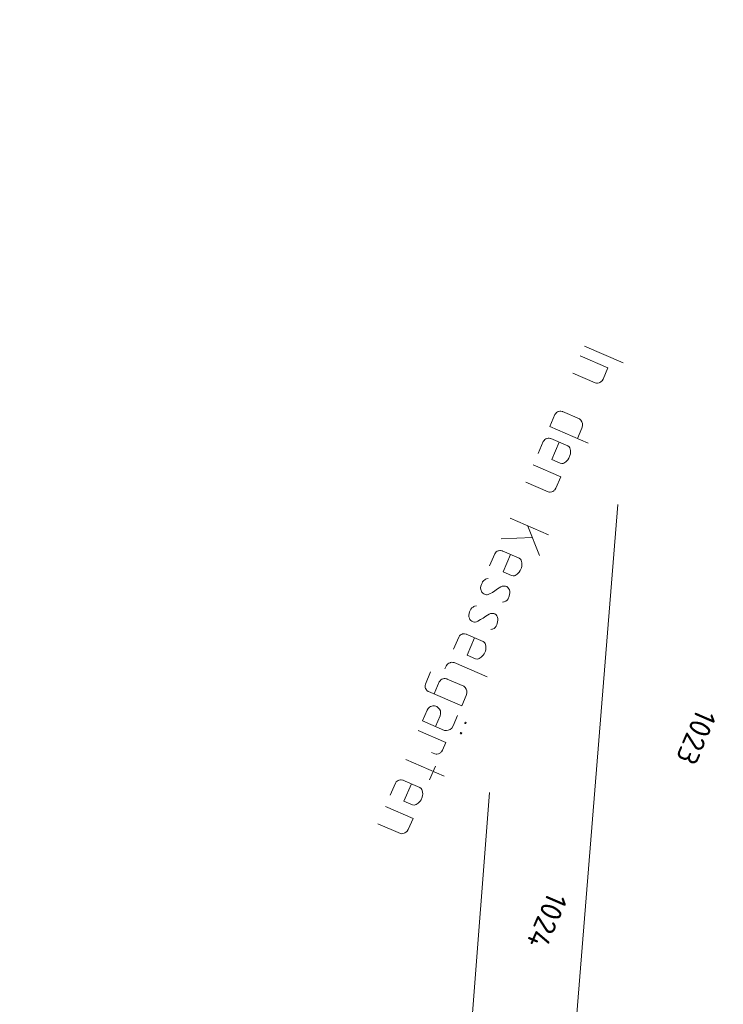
# Model space of a CAD drawing. Header units: metres. Extents: x 3425540 to 3446143, y 5432760 to 5444637.
# Tile 416 of 656: x 3436522 to 3436581, y 5443035 to 5443117. Entities that reach past the tile are written whole.
import ezdxf
from ezdxf.enums import TextEntityAlignment as Align

# ---------------------------------------------------------------- set-up
doc = ezdxf.new("R2010")
doc.units = ezdxf.units.M
for name, color, linetype, lineweight in [('B_Bestand', 9, 'Continuous', 18), ('B_Flurgrenzen', 9, 'Continuous', 18), ('B_Gleisachse', 9, 'Continuous', 25)]:
    doc.layers.add(name, color=color, linetype=linetype, lineweight=lineweight)
doc.styles.get("Standard").update_dxf_attribs({"font": 'isocpeur.ttf'})

msp = doc.modelspace()

# ---------------------------------------------------------------- linework, layer by layer
at = {"layer": 'B_Bestand'}
for p, q in [((3436569.018, 5443090.032), (3436572.229, 5443088.642)), ((3436568.668, 5443089.223), (3436570.969, 5443088.227)), ((3436570.564, 5443087.292), (3436570.969, 5443088.227)), ((3436568.044, 5443087.782), (3436569.915, 5443086.972)), ((3436566.556, 5443084.343), (3436566.118, 5443083.331)), ((3436567.172, 5443084.587), (3436568.588, 5443083.974)), ((3436566.118, 5443083.331), (3436569.33, 5443081.942)), ((3436568.419, 5443082.336), (3436568.791, 5443083.195)), ((3436566.198, 5443082.336), (3436567.614, 5443081.724)), ((3436565.582, 5443082.092), (3436565.145, 5443081.081)), ((3436564.74, 5443080.145), (3436567.041, 5443079.15)), ((3436566.636, 5443078.214), (3436567.041, 5443079.15)), ((3436564.116, 5443078.704), (3436565.987, 5443077.895)), ((3436562.814, 5443075.695), (3436566.025, 5443074.306)), ((3436565.281, 5443072.586), (3436564.306, 5443075.05)), ((3436562.07, 5443073.976), (3436564.679, 5443074.108)), ((3436561.534, 5443072.737), (3436561.096, 5443071.725)), ((3436562.15, 5443072.981), (3436563.566, 5443072.368)), ((3436558.536, 5443065.809), (3436558.098, 5443064.797)), ((3436559.152, 5443066.053), (3436560.567, 5443065.44)), ((3436557.392, 5443063.166), (3436557.513, 5443063.445)), ((3436560.91, 5443062.485), (3436558.154, 5443063.677)), ((3436556.197, 5443062.903), (3436555.76, 5443061.892)), ((3436556.922, 5443062.079), (3436556.484, 5443061.068)), ((3436557.563, 5443062.312), (3436558.954, 5443061.71)), ((3436558.785, 5443060.072), (3436556.029, 5443061.265)), ((3436558.785, 5443060.072), (3436559.157, 5443060.932)), ((3436555.166, 5443058.021), (3436557.466, 5443057.025)), ((3436557.193, 5443056.393), (3436557.466, 5443057.025)), ((3436556.544, 5443056.073), (3436556.266, 5443056.194)), ((3436554.121, 5443055.606), (3436557.332, 5443054.217)), ((3436556.608, 5443055.04), (3436556.115, 5443053.902)), ((3436553.273, 5443053.647), (3436552.835, 5443052.635)), ((3436553.888, 5443053.89), (3436555.304, 5443053.278)), ((3436552.43, 5443051.7), (3436554.731, 5443050.704)), ((3436551.806, 5443050.258), (3436553.677, 5443049.449)), ((3436554.326, 5443049.768), (3436554.731, 5443050.704))]:
    msp.add_line(p, q, dxfattribs=at)
for points in [[(3436570.564, 5443087.292), (3436570.473, 5443087.151), (3436570.426, 5443087.111), (3436570.379, 5443087.072), (3436570.295, 5443087.018), (3436570.223, 5443086.989), (3436570.089, 5443086.957), (3436570.027, 5443086.953), (3436569.915, 5443086.972)], [(3436566.556, 5443084.343), (3436566.625, 5443084.433), (3436566.683, 5443084.498), (3436566.767, 5443084.552), (3436566.839, 5443084.581), (3436566.875, 5443084.595), (3436566.973, 5443084.613), (3436567.035, 5443084.616), (3436567.172, 5443084.587), (3436567.197, 5443084.576)], [(3436568.791, 5443083.195), (3436568.854, 5443083.409), (3436568.847, 5443083.532), (3436568.843, 5443083.593), (3436568.815, 5443083.666), (3436568.786, 5443083.738), (3436568.718, 5443083.858), (3436568.678, 5443083.905), (3436568.588, 5443083.974)], [(3436565.582, 5443082.092), (3436565.651, 5443082.183), (3436565.709, 5443082.248), (3436565.793, 5443082.302), (3436565.865, 5443082.33), (3436565.901, 5443082.345), (3436565.999, 5443082.362), (3436566.061, 5443082.366), (3436566.198, 5443082.336), (3436566.223, 5443082.325)], [(3436566.906, 5443082.03), (3436566.282, 5443080.589), (3436566.99, 5443080.282)], [(3436566.99, 5443080.282), (3436567.128, 5443080.253), (3436567.225, 5443080.271), (3436567.298, 5443080.299), (3436567.465, 5443080.407), (3436567.628, 5443080.577), (3436567.708, 5443080.692), (3436567.807, 5443080.92), (3436567.836, 5443081.057), (3436567.855, 5443081.169), (3436567.844, 5443081.354), (3436567.784, 5443081.56), (3436567.73, 5443081.644), (3436567.614, 5443081.724)], [(3436566.636, 5443078.214), (3436566.545, 5443078.073), (3436566.498, 5443078.034), (3436566.451, 5443077.994), (3436566.367, 5443077.94), (3436566.295, 5443077.912), (3436566.161, 5443077.879), (3436566.099, 5443077.876), (3436565.987, 5443077.895)], [(3436561.534, 5443072.737), (3436561.603, 5443072.827), (3436561.661, 5443072.892), (3436561.744, 5443072.946), (3436561.817, 5443072.975), (3436561.853, 5443072.989), (3436561.951, 5443073.007), (3436562.012, 5443073.01), (3436562.15, 5443072.981), (3436562.175, 5443072.97)], [(3436562.858, 5443072.674), (3436562.234, 5443071.233), (3436562.942, 5443070.927)], [(3436562.942, 5443070.927), (3436563.079, 5443070.897), (3436563.177, 5443070.915), (3436563.249, 5443070.944), (3436563.416, 5443071.052), (3436563.58, 5443071.221), (3436563.66, 5443071.337), (3436563.758, 5443071.564), (3436563.788, 5443071.702), (3436563.806, 5443071.814), (3436563.796, 5443071.998), (3436563.735, 5443072.205), (3436563.681, 5443072.288), (3436563.566, 5443072.368)], [(3436561, 5443070.671), (3436560.841, 5443070.65), (3436560.768, 5443070.621), (3436560.721, 5443070.582), (3436560.627, 5443070.503), (3436560.522, 5443070.398), (3436560.478, 5443070.297), (3436560.423, 5443070.17), (3436560.394, 5443070.033), (3436560.364, 5443069.896), (3436560.371, 5443069.773), (3436560.457, 5443069.555), (3436560.536, 5443069.461), (3436560.627, 5443069.392), (3436560.728, 5443069.348), (3436560.84, 5443069.33), (3436560.901, 5443069.333), (3436560.999, 5443069.351), (3436561.108, 5443069.394), (3436561.347, 5443069.53), (3436561.55, 5443069.653), (3436561.775, 5443069.826), (3436562.05, 5443069.977), (3436562.17, 5443070.045), (3436562.293, 5443070.052), (3436562.355, 5443070.055), (3436562.441, 5443070.048), (3436562.542, 5443070.004), (3436562.633, 5443069.935), (3436562.687, 5443069.851), (3436562.755, 5443069.732), (3436562.787, 5443069.598), (3436562.794, 5443069.475), (3436562.764, 5443069.337), (3436562.735, 5443069.2), (3436562.647, 5443068.998), (3436562.567, 5443068.882), (3436562.473, 5443068.803), (3436562.328, 5443068.746), (3436562.292, 5443068.731), (3436562.194, 5443068.714)], [(3436560.015, 5443068.396), (3436559.856, 5443068.374), (3436559.784, 5443068.346), (3436559.736, 5443068.306), (3436559.642, 5443068.227), (3436559.537, 5443068.122), (3436559.493, 5443068.021), (3436559.438, 5443067.895), (3436559.409, 5443067.757), (3436559.379, 5443067.62), (3436559.386, 5443067.497), (3436559.429, 5443067.388), (3436559.472, 5443067.28), (3436559.552, 5443067.185), (3436559.642, 5443067.116), (3436559.743, 5443067.072), (3436559.855, 5443067.054), (3436559.917, 5443067.057), (3436560.014, 5443067.075), (3436560.123, 5443067.118), (3436560.362, 5443067.255), (3436560.565, 5443067.377), (3436560.79, 5443067.55), (3436561.066, 5443067.701), (3436561.185, 5443067.769), (3436561.308, 5443067.776), (3436561.37, 5443067.779), (3436561.457, 5443067.772), (3436561.558, 5443067.728), (3436561.648, 5443067.659), (3436561.702, 5443067.576), (3436561.77, 5443067.456), (3436561.802, 5443067.322), (3436561.809, 5443067.199), (3436561.78, 5443067.062), (3436561.75, 5443066.924), (3436561.706, 5443066.823), (3436561.663, 5443066.722), (3436561.583, 5443066.607), (3436561.488, 5443066.527), (3436561.343, 5443066.47), (3436561.307, 5443066.456), (3436561.21, 5443066.438)], [(3436558.536, 5443065.809), (3436558.605, 5443065.899), (3436558.663, 5443065.964), (3436558.746, 5443066.018), (3436558.819, 5443066.047), (3436558.855, 5443066.061), (3436558.953, 5443066.079), (3436559.014, 5443066.082), (3436559.152, 5443066.053), (3436559.177, 5443066.042)], [(3436559.859, 5443065.746), (3436559.236, 5443064.305), (3436559.944, 5443063.999)], [(3436559.944, 5443063.999), (3436560.081, 5443063.969), (3436560.179, 5443063.987), (3436560.251, 5443064.016), (3436560.418, 5443064.124), (3436560.582, 5443064.293), (3436560.662, 5443064.408), (3436560.76, 5443064.636), (3436560.789, 5443064.773), (3436560.808, 5443064.885), (3436560.798, 5443065.07), (3436560.737, 5443065.276), (3436560.683, 5443065.36), (3436560.567, 5443065.44)], [(3436558.154, 5443063.677), (3436558.042, 5443063.696), (3436557.955, 5443063.703), (3436557.857, 5443063.686), (3436557.821, 5443063.671), (3436557.785, 5443063.657), (3436557.712, 5443063.628), (3436557.629, 5443063.574), (3436557.571, 5443063.509), (3436557.513, 5443063.445), (3436557.502, 5443063.419)], [(3436555.76, 5443061.892), (3436555.741, 5443061.779), (3436555.734, 5443061.693), (3436555.751, 5443061.595), (3436555.78, 5443061.522), (3436555.795, 5443061.486), (3436555.848, 5443061.403), (3436555.888, 5443061.356), (3436556.004, 5443061.276), (3436556.029, 5443061.265)], [(3436556.922, 5443062.079), (3436556.991, 5443062.169), (3436557.049, 5443062.234), (3436557.132, 5443062.288), (3436557.205, 5443062.317), (3436557.241, 5443062.331), (3436557.339, 5443062.349), (3436557.4, 5443062.352), (3436557.538, 5443062.323), (3436557.563, 5443062.312)], [(3436559.157, 5443060.932), (3436559.219, 5443061.145), (3436559.212, 5443061.268), (3436559.209, 5443061.33), (3436559.18, 5443061.402), (3436559.152, 5443061.474), (3436559.083, 5443061.594), (3436559.044, 5443061.641), (3436558.954, 5443061.71)], [(3436558.44, 5443059.276), (3436558.068, 5443058.416), (3436557.955, 5443058.225), (3436557.814, 5443058.106), (3436557.669, 5443058.048), (3436557.535, 5443058.016), (3436557.474, 5443058.013), (3436557.361, 5443058.031), (3436555.516, 5443058.83), (3436555.899, 5443059.715), (3436555.99, 5443059.856), (3436556.095, 5443059.96), (3436556.178, 5443060.014), (3436556.214, 5443060.029), (3436556.385, 5443060.075), (3436556.508, 5443060.082), (3436556.62, 5443060.063), (3436556.721, 5443060.02), (3436556.811, 5443059.951), (3436556.93, 5443059.809), (3436557.013, 5443059.653), (3436557.034, 5443059.494), (3436557.026, 5443059.407), (3436556.986, 5443059.245), (3436556.603, 5443058.36)], [(3436559.165, 5443058.662), (3436559.151, 5443058.698), (3436559.1, 5443058.72), (3436559.064, 5443058.705), (3436559.042, 5443058.655), (3436559.057, 5443058.619), (3436559.107, 5443058.597), (3436559.143, 5443058.611), (3436559.165, 5443058.662)], [(3436558.793, 5443057.802), (3436558.779, 5443057.838), (3436558.728, 5443057.86), (3436558.692, 5443057.846), (3436558.67, 5443057.795), (3436558.685, 5443057.759), (3436558.735, 5443057.737), (3436558.771, 5443057.751), (3436558.793, 5443057.802)], [(3436557.193, 5443056.393), (3436557.102, 5443056.252), (3436557.055, 5443056.213), (3436557.008, 5443056.173), (3436556.924, 5443056.119), (3436556.852, 5443056.09), (3436556.718, 5443056.058), (3436556.656, 5443056.055), (3436556.544, 5443056.073)], [(3436553.273, 5443053.647), (3436553.342, 5443053.737), (3436553.4, 5443053.802), (3436553.483, 5443053.856), (3436553.556, 5443053.884), (3436553.592, 5443053.899), (3436553.69, 5443053.916), (3436553.751, 5443053.92), (3436553.888, 5443053.89), (3436553.914, 5443053.879)], [(3436554.596, 5443053.584), (3436553.973, 5443052.143), (3436554.681, 5443051.836)], [(3436554.681, 5443051.836), (3436554.818, 5443051.807), (3436554.916, 5443051.825), (3436554.988, 5443051.853), (3436555.155, 5443051.961), (3436555.318, 5443052.131), (3436555.398, 5443052.246), (3436555.497, 5443052.474), (3436555.526, 5443052.611), (3436555.545, 5443052.723), (3436555.535, 5443052.908), (3436555.474, 5443053.114), (3436555.42, 5443053.198), (3436555.304, 5443053.278)], [(3436554.326, 5443049.768), (3436554.235, 5443049.628), (3436554.188, 5443049.588), (3436554.141, 5443049.548), (3436554.057, 5443049.494), (3436553.985, 5443049.466), (3436553.851, 5443049.434), (3436553.79, 5443049.43), (3436553.677, 5443049.449)]]:
    msp.add_lwpolyline(points, dxfattribs=at)
for points, knots in [([(3436658.007, 5443133.562), (3436658.036, 5443132.629), (3436658.065, 5443131.696), (3436658.094, 5443130.762), (3436658.121, 5443129.905), (3436657.535, 5443129.141), (3436657.258, 5443128.329), (3436656.373, 5443125.734), (3436655.59, 5443123.103), (3436654.607, 5443120.541), (3436652.323, 5443114.59), (3436649.604, 5443108.826), (3436647.083, 5443102.976), (3436644.63, 5443097.285), (3436642.141, 5443091.61), (3436639.714, 5443085.908), (3436637.634, 5443081.023), (3436635.726, 5443076.067), (3436633.709, 5443071.156), (3436631.763, 5443066.418), (3436629.916, 5443061.637), (3436627.788, 5443056.977), (3436626.384, 5443053.903), (3436624.952, 5443050.843), (3436623.532, 5443047.777), (3436622.545, 5443045.647), (3436621.55, 5443043.522), (3436620.567, 5443041.39), (3436619.656, 5443039.415), (3436618.977, 5443037.341), (3436618.211, 5443035.306), (3436617.379, 5443033.093), (3436616.686, 5443030.834), (3436615.855, 5443028.615), (3436615.201, 5443026.871), (3436614.276, 5443025.264), (3436613.27, 5443023.672), (3436612.321, 5443022.17), (3436611.211, 5443020.853), (3436609.954, 5443019.584), (3436609.024, 5443018.646), (3436608.08, 5443017.733), (3436606.914, 5443017.151), (3436603.595, 5443015.495), (3436600.255, 5443013.945), (3436596.88, 5443012.437), (3436591.286, 5443009.938), (3436585.603, 5443007.638), (3436580.082, 5443004.984), (3436575.771, 5443002.913), (3436571.469, 5443000.824), (3436567.16, 5442998.749), (3436563.018, 5442996.755), (3436558.871, 5442994.771), (3436554.733, 5442992.77), (3436550.56, 5442990.753), (3436546.417, 5442988.676), (3436542.267, 5442986.611), (3436539.325, 5442985.147), (3436536.401, 5442983.648), (3436533.45, 5442982.201), (3436529.624, 5442980.326), (3436525.798, 5442978.45), (3436521.972, 5442976.574)], [0, 0, 0, 0, 0.012603, 0.012603, 0.012603, 0.024177, 0.024177, 0.024177, 0.06119, 0.06119, 0.06119, 0.147159, 0.147159, 0.147159, 0.230799, 0.230799, 0.230799, 0.302456, 0.302456, 0.302456, 0.371585, 0.371585, 0.371585, 0.41719, 0.41719, 0.41719, 0.448871, 0.448871, 0.448871, 0.478223, 0.478223, 0.478223, 0.510137, 0.510137, 0.510137, 0.535233, 0.535233, 0.535233, 0.558915, 0.558915, 0.558915, 0.576433, 0.576433, 0.576433, 0.626309, 0.626309, 0.626309, 0.708988, 0.708988, 0.708988, 0.773537, 0.773537, 0.773537, 0.835581, 0.835581, 0.835581, 0.898136, 0.898136, 0.898136, 0.942489, 0.942489, 0.942489, 1, 1, 1, 1]), ([(3436650.973, 5443105.776), (3436648.687, 5443100.642), (3436646.401, 5443095.508), (3436644.115, 5443090.373), (3436642.016, 5443085.66), (3436640.124, 5443080.857), (3436638.186, 5443076.076), (3436636.282, 5443071.38), (3436634.697, 5443066.557), (3436632.723, 5443061.887), (3436631.119, 5443058.093), (3436629.36, 5443054.371), (3436627.63, 5443050.634), (3436626.096, 5443047.322), (3436624.375, 5443044.099), (3436622.918, 5443040.749), (3436621.913, 5443038.439), (3436621.077, 5443036.062), (3436620.192, 5443033.705), (3436619.378, 5443031.536), (3436618.652, 5443029.337), (3436617.836, 5443027.166), (3436617.38, 5443025.955), (3436616.782, 5443024.813), (3436616.164, 5443023.668), (3436615.623, 5443022.665), (3436614.991, 5443021.742), (3436614.263, 5443020.854), (3436612.999, 5443019.314), (3436611.587, 5443017.992), (3436610.018, 5443016.766), (3436608.233, 5443015.371), (3436606.432, 5443014.048), (3436604.393, 5443013.116), (3436599.048, 5443010.674), (3436593.522, 5443008.725), (3436588.202, 5443006.273), (3436583.844, 5443004.265), (3436579.463, 5443002.302), (3436575.147, 5443000.203), (3436569.75, 5442997.58), (3436564.354, 5442994.956), (3436558.97, 5442992.308), (3436552.889, 5442989.317), (3436546.809, 5442986.325), (3436540.727, 5442983.335), (3436534.656, 5442980.351), (3436528.586, 5442977.367), (3436522.515, 5442974.382)], [0, 0, 0, 0, 0.086103, 0.086103, 0.086103, 0.165143, 0.165143, 0.165143, 0.242788, 0.242788, 0.242788, 0.305865, 0.305865, 0.305865, 0.361787, 0.361787, 0.361787, 0.400359, 0.400359, 0.400359, 0.435853, 0.435853, 0.435853, 0.455652, 0.455652, 0.455652, 0.472994, 0.472994, 0.472994, 0.50309, 0.50309, 0.50309, 0.537333, 0.537333, 0.537333, 0.627097, 0.627097, 0.627097, 0.70062, 0.70062, 0.70062, 0.792544, 0.792544, 0.792544, 0.896366, 0.896366, 0.896366, 1, 1, 1, 1])]:
    msp.add_open_spline(points, degree=3, knots=knots, dxfattribs=at)
at = {"layer": 'B_Flurgrenzen'}
for p, q in [((3436571.789, 5443076.853), (3436565.655, 5443000.61)), ((3436556.814, 5442996.894), (3436561.09, 5443052.857))]:
    msp.add_line(p, q, dxfattribs=at)
at = {"layer": 'B_Gleisachse'}
for centre, radius, start, end in [((3438662.718, 5442286.579), 2167.231, 157.61265, 166.669756), ((3438662.497, 5442286.641), 2163.002, 157.612908, 166.669011)]:
    msp.add_arc(centre, radius, start, end, dxfattribs=at)

# ---------------------------------------------------------------- texts
at = {"layer": 'B_Flurgrenzen'}
for s, p in [('1023', (3436578.319, 5443057.469)), ('1024', (3436565.904, 5443042.171))]:
    msp.add_text(s, height=1.8, rotation=246.59995, dxfattribs=at).set_placement(p, align=Align.MIDDLE)

doc.saveas('drawing.dxf')
